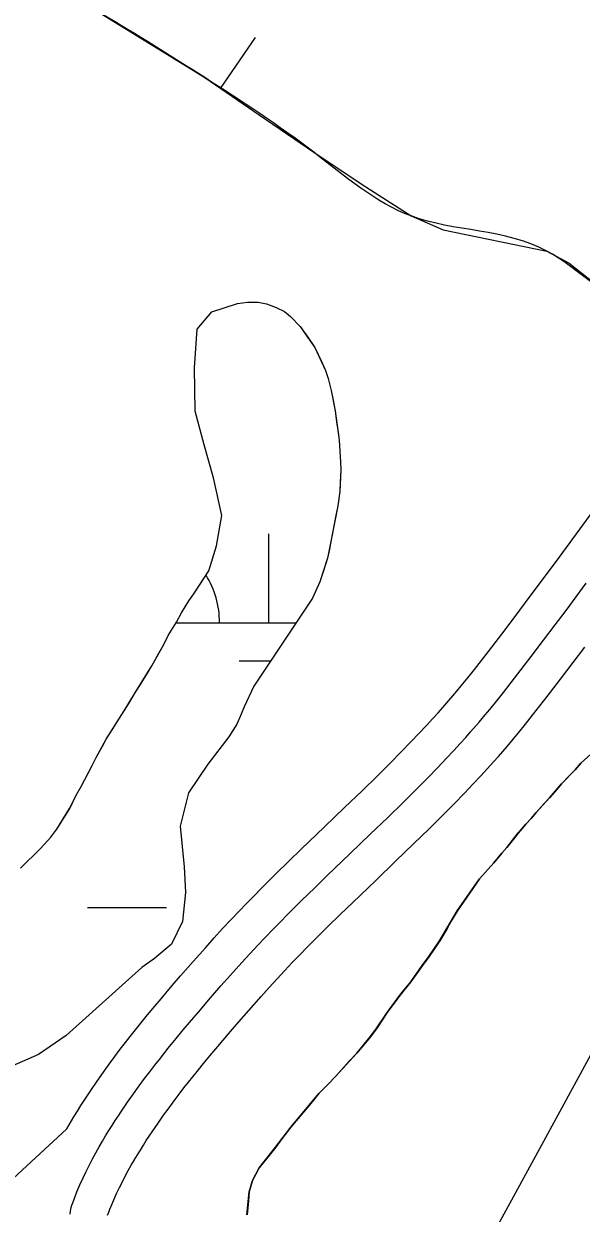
# Model space of a CAD drawing. Extents: x 3297735 to 3335592, y 670436 to 695807.
# Drawn here: x 3317688.7 to 3317914.5, y 691825.1 to 692307 of the extents above; entities that cross this region are included whole.
import ezdxf

# ---------------------------------------------------------------- set-up
doc = ezdxf.new("R2010")
doc.units = 0
for name, color, linetype in [('V-BORW-LINE', 7, 'Continuous'), ('V-RIVR-EDGE', 7, 'Continuous'), ('V-ROAD-CNTR', 7, 'Continuous'), ('V-SITE-VEGE', 7, 'Continuous'), ('V-TOPO-MAJR', 7, 'Continuous'), ('V-TOPO-SHOR', 7, 'Continuous'), ('V-WETL-SWMP', 7, 'Continuous')]:
    doc.layers.add(name, color=color, linetype=linetype)

msp = doc.modelspace()

# ---------------------------------------------------------------- linework, layer by layer
at = {"layer": 'V-BORW-LINE'}
msp.add_line((3317768.37, 692280.83), (3317782.48, 692301.47), dxfattribs=at)
msp.add_lwpolyline([(3317677.46, 692334.55), (3317720.54, 692310.8), (3317761.96, 692285.21), (3317784.07, 692270.1), (3317806.15, 692254.94), (3317825.74, 692241.86), (3317845.56, 692229.13), (3317858.53, 692223.53), (3317900.59, 692214.94), (3317909.61, 692209.99), (3317922.45, 692199.83), (3317928.86, 692195.3), (3317935.44, 692192.24), (3317950.26, 692190.36), (3317962.65, 692191.75), (3317971.81, 692194.4), (3317978.64, 692207.18), (3317983.57, 692215.82), (3317986.03, 692224.45)], dxfattribs=at)
msp.add_spline([(3317992.88, 692210.82), (3318042.14, 692252.31), (3318065.21, 692275.38), (3318085.29, 692302.15), (3318081.29, 692346.37), (3318053.85, 692372.41), (3317848.97, 692417.25), (3317690.29, 692475.87), (3317646.41, 692499.83), (3317608.15, 692528.12), (3317575.85, 692551.49), (3317531.42, 692568.62), (3317494.72, 692549.43), (3317478.72, 692503.63), (3317472.25, 692454.79), (3317456.82, 692398.4), (3317435.96, 692355.24), (3317450.43, 692319.49), (3317503.36, 692314.05), (3317546.88, 692323.53), (3317582.47, 692346.47), (3317627.32, 692352.33), (3317677.46, 692334.55), (3317761.96, 692285.21), (3317806.15, 692254.94), (3317845.56, 692229.13), (3317900.59, 692214.94), (3317935.44, 692192.24), (3317992.88, 692210.82)], degree=3, dxfattribs=at)
at = {"layer": 'V-RIVR-EDGE'}
msp.add_spline([(3319555.14, 694014.55), (3319548.52, 694002.76), (3319539.36, 693985.79), (3319509.78, 693923.27), (3319496.46, 693903), (3319479.41, 693878.17), (3319464.01, 693854.58), (3319445.27, 693818.98), (3319424.44, 693775.51), (3319406.53, 693740.74), (3319395.69, 693713), (3319386.52, 693693.13), (3319372.79, 693671.61), (3319340.34, 693621.53), (3319316.61, 693580.14), (3319295.79, 693542.89), (3319282.06, 693520.96), (3319271.65, 693502.33), (3319267.89, 693489.49), (3319259.98, 693475.83), (3319250.42, 693465.08), (3319246.25, 693454.32), (3319237.93, 693442.32), (3319231.68, 693428.65), (3319225.43, 693414.99), (3319219.61, 693410.03), (3319205.47, 693391.42), (3319185.09, 693363.28), (3319164.7, 693327.69), (3319143.08, 693301.21), (3319109.39, 693253.21), (3319083.6, 693218.46), (3319061.14, 693187.85), (3319039.52, 693157.64), (3319018.29, 693123.29), (3318994.59, 693091.02), (3318949.68, 693031.86), (3318931.37, 693004.55), (3318913.08, 692981.38), (3318902.25, 692962.76), (3318892.68, 692944.55), (3318876.03, 692916.4), (3318861.86, 692887.84), (3318841.46, 692848.51), (3318822.29, 692807.53), (3318806.46, 692774.41), (3318803.1, 692758.66), (3318804.31, 692744.98), (3318808.02, 692734.61), (3318808.84, 692730.46), (3318817.11, 692725.47), (3318826.63, 692719.23), (3318832.83, 692713), (3318835.72, 692705.53), (3318835.27, 692692.27), (3318829.85, 692681.5), (3318819.88, 692669.09), (3318809.47, 692651.3), (3318783.24, 692602.87), (3318768.67, 692580.52), (3318760.79, 692575.98), (3318753.73, 692573.1), (3318747.11, 692573.94), (3318739.24, 692579.76), (3318735.53, 692585.58), (3318730.56, 692588.49), (3318721.44, 692588.1), (3318700.27, 692573.64), (3318679.48, 692549.66), (3318660.76, 692522.35), (3318646.6, 692493.37), (3318637.03, 692477.64), (3318624.96, 692456.95), (3318607.08, 692434.19), (3318599.98, 692413.49), (3318583.3, 692372.49), (3318565.82, 692342.28), (3318547.09, 692313.73), (3318534.2, 692295.52), (3318512.56, 692258.69), (3318488.02, 692224.76), (3318446.4, 692155.23), (3318418.11, 692112.61), (3318397.31, 692084.47), (3318386.91, 692066.68), (3318376.5, 692048.05), (3318354.44, 692011.22), (3318333.22, 691976.45), (3318316.13, 691940.02), (3318301.57, 691917.67), (3318275.38, 691884.99), (3318265.81, 691873), (3318250.82, 691844.85), (3318236.64, 691808.41), (3318222.07, 691781.09), (3318194.96, 691714.01), (3318179.96, 691684.2), (3318162.07, 691654.82), (3318140.84, 691619.64), (3318130.44, 691603.92), (3318120.89, 691595.24), (3318105.09, 691577.87), (3318090.12, 691558.42), (3318067.68, 691532.37), (3318043.56, 691501.75), (3318020.26, 691465.75), (3317998.21, 691433.06), (3317973.66, 691392.92), (3317962.42, 691371.81), (3317929.95, 691315.1), (3317907.9, 691282.41), (3317889.2, 691263.39), (3317870.48, 691238.16), (3317844.7, 691202.99), (3317833.05, 691186.02), (3317808.09, 691148.78), (3317780.64, 691109.47), (3317756.1, 691076.38), (3317731.98, 691045.35), (3317684.57, 690978.73), (3317668.76, 690954.73), (3317646.3, 690922.04), (3317635.48, 690907.15), (3317629.25, 690900.53), (3317620.1, 690889.36), (3317608.46, 690874.47), (3317601.4, 690867.03), (3317592.67, 690860.42), (3317585.59, 690845.93), (3317576.86, 690836), (3317565.64, 690821.11), (3317549.42, 690801.25), (3317522.4, 690767.75), (3317502.45, 690745), (3317489.97, 690727.62), (3317482.47, 690713.55), (3317479.54, 690701.12), (3317475.78, 690689.94), (3317474.94, 690683.31), (3317467.87, 690674.21), (3317451.65, 690653.94), (3317427.54, 690622.91), (3317406.33, 690593.95), (3317381.8, 690564.58), (3317328.18, 690504.62), (3317308.23, 690483.11), (3317290.78, 690466.16), (3317272.5, 690446.31), (3317248.81, 690422.74), (3317230.94, 690402.48), (3317202.23, 690356.54), (3317170.21, 690314.34), (3317129.47, 690266.36), (3317099.12, 690227.48), (3317085.82, 690212.59), (3317074.19, 690204.33), (3317063.38, 690189.85), (3317045.08, 690163.78), (3317020.95, 690128.61), (3316996.82, 690093.85), (3316970.63, 690059.1), (3316926.98, 690008.23), (3316891.65, 689970.6), (3316861.71, 689930.05), (3316828.03, 689887.86), (3316809.31, 689860.13), (3316797.25, 689841.93), (3316783.53, 689825.38), (3316737.37, 689762.08), (3316714.9, 689728.98), (3316681.64, 689687.61), (3316661.69, 689665.69), (3316647.97, 689646.66), (3316619.68, 689606.11), (3316602.63, 689581.28), (3316583.49, 689551.9), (3316563.93, 689519.62), (3316547.71, 689499.35), (3316541.89, 689491.9), (3316538.57, 689488.6), (3316532.31, 689474.1), (3316523.16, 689461.28), (3316509.03, 689445.15), (3316500.29, 689431.49), (3316493.22, 689419.9), (3316485.73, 689407.9), (3316486.11, 689397.12), (3316486.48, 689375.57), (3316487.29, 689371.01), (3316491.44, 689370.17), (3316493.5, 689366.43), (3316494.29, 689352.75), (3316496.75, 689341.56), (3316502.54, 689336.57), (3316504.2, 689334.08), (3316504.18, 689328.69), (3316501.27, 689325.8), (3316488.83, 689321.27), (3316487.17, 689319.61), (3316487.16, 689316.71), (3316492.96, 689316.7), (3316502.08, 689318.33), (3316508.3, 689318.32), (3316513.27, 689314.99), (3316516.58, 689314.98), (3316524.87, 689314.55), (3316535.62, 689303.33), (3316544.71, 689293.36), (3316545.54, 689290.04), (3316543.46, 689287.97), (3316525.66, 689296.72), (3316509.92, 689304.22), (3316502.06, 689307.14), (3316490.45, 689308.41), (3316482.58, 689308.02), (3316478.02, 689308.03), (3316473.47, 689311.77), (3316449.46, 689323.85), (3316424.59, 689324.74), (3316401.79, 689323.14), (3316381.47, 689318.22), (3316366.54, 689316.18), (3316352.85, 689311.24), (3316334.16, 689295.54), (3316302.2, 689277.79), (3316275.21, 689257.14), (3316266.49, 689249.28), (3316249.02, 689224.04), (3316230.28, 689191.76), (3316217.78, 689162.78), (3316200.69, 689125.93), (3316182.37, 689092.82), (3316162.8, 689054.73), (3316141.17, 689024.94), (3316114.57, 688996.41), (3316081.77, 688971.62), (3316036.89, 688926.14), (3316007.39, 688897.61), (3315987.04, 688880.67), (3315970.01, 688865.79), (3315959.63, 688858.77), (3315957.13, 688852.14), (3315955.46, 688848.42), (3315953.91, 688835.53)], degree=3, dxfattribs=at)
at = {"layer": 'V-ROAD-CNTR'}
for points in [[(3317706.08, 691859.25), (3317709, 691864.16), (3317710.39, 691866.44), (3317711.77, 691868.64), (3317713.13, 691870.77), (3317714.48, 691872.82), (3317715.81, 691874.83), (3317718.41, 691878.62), (3317720.92, 691882.18), (3317723.32, 691885.5), (3317725.61, 691888.6), (3317727.79, 691891.48), (3317729.85, 691894.17), (3317731.83, 691896.7), (3317735.53, 691901.35), (3317738.83, 691905.4), (3317741.74, 691908.92), (3317744.31, 691911.99), (3317748.81, 691917.27), (3317752.21, 691921.21), (3317757.29, 691927.03), (3317762.36, 691932.78), (3317765.84, 691936.66), (3317769.24, 691940.38), (3317772.56, 691943.93), (3317775.78, 691947.33), (3317778.92, 691950.58), (3317781.97, 691953.7), (3317784.94, 691956.7), (3317790.66, 691962.4), (3317796.04, 691967.67), (3317801.09, 691972.57), (3317810.49, 691981.59), (3317818.65, 691989.41), (3317825.71, 691996.21), (3317831.8, 692002.17), (3317837.06, 692007.39), (3317841.59, 692011.97), (3317845.51, 692016.01), (3317848.89, 692019.57), (3317851.81, 692022.69), (3317854.34, 692025.45), (3317856.53, 692027.87), (3317858.41, 692029.99), (3317861.7, 692033.77), (3317864.13, 692036.62), (3317865.9, 692038.75), (3317868.57, 692042.02), (3317871.2, 692045.33), (3317876.93, 692052.71), (3317882.28, 692059.69), (3317887.27, 692066.27), (3317891.93, 692072.46), (3317896.27, 692078.29), (3317904.41, 692089.28), (3317932.87, 692128.01)], [(3317720.53, 691854.2), (3317721.84, 691856.41), (3317723.15, 691858.55), (3317724.45, 691860.62), (3317725.73, 691862.62), (3317727, 691864.56), (3317728.25, 691866.44), (3317730.73, 691870.07), (3317733.12, 691873.47), (3317735.42, 691876.64), (3317737.62, 691879.61), (3317739.72, 691882.39), (3317741.71, 691884.98), (3317743.61, 691887.41), (3317747.22, 691891.94), (3317750.42, 691895.89), (3317753.27, 691899.32), (3317755.77, 691902.31), (3317760.2, 691907.51), (3317763.54, 691911.38), (3317768.56, 691917.13), (3317773.57, 691922.81), (3317776.96, 691926.59), (3317780.26, 691930.2), (3317783.48, 691933.65), (3317786.62, 691936.96), (3317789.68, 691940.14), (3317792.66, 691943.18), (3317795.56, 691946.11), (3317801.2, 691951.73), (3317806.51, 691956.93), (3317811.5, 691961.77), (3317820.87, 691970.76), (3317829.05, 691978.59), (3317836.16, 691985.45), (3317842.33, 691991.48), (3317847.68, 691996.79), (3317852.31, 692001.48), (3317856.33, 692005.62), (3317859.8, 692009.28), (3317862.82, 692012.5), (3317865.43, 692015.35), (3317867.7, 692017.86), (3317869.67, 692020.08), (3317873.08, 692023.99), (3317875.6, 692026.96), (3317877.47, 692029.21), (3317880.25, 692032.61), (3317882.99, 692036.07), (3317888.8, 692043.55), (3317894.21, 692050.59), (3317899.24, 692057.23), (3317903.93, 692063.47), (3317908.31, 692069.34), (3317916.48, 692080.38)], [(3317733.41, 691846.52), (3317734.69, 691848.66), (3317735.91, 691850.66), (3317737.12, 691852.59), (3317738.32, 691854.47), (3317739.52, 691856.3), (3317740.68, 691858.05), (3317743.05, 691861.52), (3317745.33, 691864.75), (3317747.52, 691867.78), (3317749.63, 691870.63), (3317751.65, 691873.29), (3317753.57, 691875.8), (3317755.39, 691878.12), (3317758.9, 691882.54), (3317762.02, 691886.37), (3317764.79, 691889.72), (3317767.23, 691892.63), (3317771.59, 691897.75), (3317774.86, 691901.55), (3317779.83, 691907.23), (3317784.78, 691912.85), (3317788.07, 691916.52), (3317791.27, 691920.02), (3317794.4, 691923.37), (3317797.46, 691926.59), (3317800.45, 691929.69), (3317803.36, 691932.67), (3317806.18, 691935.52), (3317811.74, 691941.06), (3317816.98, 691946.19), (3317821.91, 691950.97), (3317831.25, 691959.94), (3317839.44, 691967.78), (3317846.6, 691974.69), (3317852.85, 691980.79), (3317858.3, 691986.2), (3317863.03, 691990.99), (3317867.14, 691995.23), (3317870.72, 691998.99), (3317873.82, 692002.31), (3317876.52, 692005.25), (3317878.87, 692007.85), (3317880.93, 692010.17), (3317884.45, 692014.21), (3317887.07, 692017.3), (3317889.05, 692019.66), (3317891.94, 692023.21), (3317894.79, 692026.8), (3317900.68, 692034.38), (3317906.14, 692041.5), (3317911.21, 692048.19), (3317915.94, 692054.48)], [(3317706.08, 691859.25), (3317669.74, 691825.74)], [(3317707.48, 691824.73), (3317707.62, 691825.89), (3317707.77, 691826.74), (3317707.92, 691827.38), (3317708.18, 691828.34), (3317708.5, 691829.29), (3317709.06, 691830.78), (3317709.63, 691832.25), (3317710.22, 691833.7), (3317711.43, 691836.56), (3317712.68, 691839.33), (3317713.96, 691842.01), (3317715.26, 691844.6), (3317716.57, 691847.12), (3317717.88, 691849.55), (3317719.21, 691851.91), (3317720.53, 691854.2)], [(3317722.63, 691824.26), (3317723.07, 691825.42), (3317723.57, 691826.72), (3317724.07, 691827.95), (3317725.17, 691830.54), (3317726.29, 691833.02), (3317727.44, 691835.43), (3317728.62, 691837.79), (3317729.81, 691840.09), (3317731.02, 691842.32), (3317732.24, 691844.49), (3317733.51, 691846.69)]]:
    msp.add_lwpolyline(points, dxfattribs=at)
at = {"layer": 'V-SITE-VEGE'}
for p, q in [((3317911.99, 692004.74), (3317914.35, 692007.39)), ((3317914.35, 692007.39), (3317918.35, 692011.02)), ((3317906.55, 691999.04), (3317911.99, 692004.74)), ((3317901.67, 691993.35), (3317906.55, 691999.04)), ((3317896.23, 691987.46), (3317901.67, 691993.35)), ((3317892.07, 691982.72), (3317894.25, 691985)), ((3317894.25, 691985), (3317896.23, 691987.46)), ((3317884.3, 691973.25), (3317889, 691979.12)), ((3317889, 691979.12), (3317892.07, 691982.72)), ((3317879.06, 691966.99), (3317882.31, 691970.97)), ((3317882.31, 691970.97), (3317884.3, 691973.25)), ((3317873.27, 691960.54), (3317879.06, 691966.99)), ((3317864.28, 691947.51), (3317873.27, 691960.54)), ((3317857.14, 691935.45), (3317864.28, 691947.51)), ((3317852.83, 691929.03), (3317857.14, 691935.45)), ((3317845.45, 691918.83), (3317850.12, 691925.44)), ((3317850.12, 691925.44), (3317852.83, 691929.03)), ((3317841.48, 691913.9), (3317845.45, 691918.83)), ((3317835.89, 691906.34), (3317841.48, 691913.9)), ((3317831.77, 691900.11), (3317835.89, 691906.34)), ((3317823.65, 691889.89), (3317829.06, 691896.52)), ((3317829.06, 691896.52), (3317831.77, 691900.11)), ((3317815.13, 691880.58), (3317820.56, 691886.66)), ((3317820.56, 691886.66), (3317823.65, 691889.89)), ((3317808.23, 691873.55), (3317811.87, 691877.16)), ((3317811.87, 691877.16), (3317815.13, 691880.58)), ((3317796.85, 691859.9), (3317808.23, 691873.55)), ((3317790.72, 691851.77), (3317796.85, 691859.9)), ((3317784.04, 691843.44), (3317790.72, 691851.77)), ((3317781.37, 691838.36), (3317784.04, 691843.44)), ((3317779.1, 691824.37), (3317780, 691833.68)), ((3317780, 691833.68), (3317781.37, 691838.36))]:
    msp.add_line(p, q, dxfattribs=at)
for points in [[(3317687.39, 691964.84), (3317695.52, 691972.83), (3317699.58, 691977.43), (3317702.1, 691980.61), (3317707.28, 691989.05), (3317709.92, 691994.49), (3317711.92, 691998), (3317716.4, 692006.43), (3317718.06, 692009.76), (3317722.04, 692017.13), (3317729.4, 692028.57), (3317733.9, 692036.13), (3317740.58, 692046.86), (3317745.41, 692055.46), (3317747.23, 692059.15), (3317750.57, 692064.6), (3317752.56, 692068.29), (3317755.57, 692073.21), (3317757.58, 692076.03), (3317763.6, 692085.36), (3317766.7, 692095.54), (3317768.84, 692107.73), (3317765.53, 692123.08), (3317761.7, 692136.4), (3317758.08, 692150.01), (3317757.9, 692167.62), (3317758.92, 692183.24), (3317764.82, 692190.31), (3317775.28, 692193.62), (3317779.25, 692194.23), (3317783.58, 692194.16), (3317787.06, 692193.55)], [(3317787.06, 692193.55), (3317790.91, 692192.08), (3317794.25, 692190.42), (3317796.72, 692188.4), (3317800.63, 692184.33), (3317803.68, 692180.07), (3317806.55, 692175.8), (3317810.93, 692166.55), (3317812.04, 692163.28), (3317813.19, 692158.45), (3317814.77, 692150.17), (3317816.44, 692138.25), (3317817, 692129.42), (3317817.07, 692126.31), (3317816.75, 692117.46), (3317815.85, 692111.71), (3317813.23, 692097.96), (3317811.67, 692090.47), (3317808.6, 692080.87), (3317805.64, 692074.21)], [(3317805.64, 692074.21), (3317781.86, 692038.64), (3317777.89, 692030.23), (3317776.75, 692027.25), (3317774.94, 692023.22), (3317771.77, 692018.12), (3317763.23, 692007.06), (3317755.35, 691995.44), (3317752.03, 691981.84), (3317753.71, 691965.4), (3317754.22, 691955.03), (3317752.94, 691943.21), (3317748.47, 691934.09), (3317741.68, 691928.21), (3317736.52, 691924.57), (3317705.83, 691897.04), (3317694.58, 691889.32), (3317674.16, 691880.52)]]:
    msp.add_lwpolyline(points, dxfattribs=at)
at = {"layer": 'V-TOPO-MAJR'}
msp.add_lwpolyline([(3318350.87, 692537.71), (3318342.11, 692537.94), (3318333.99, 692536.43), (3318326.84, 692532.3), (3318320.34, 692526.41), (3318159.4, 692318.44), (3318144.77, 692298.54), (3318130.81, 692278.2), (3318117.87, 692257.2), (3318105.6, 692235.76), (3317951.33, 691950.07), (3317924.9, 691901.29), (3317898.38, 691852.57), (3317871.73, 691803.91)], dxfattribs=at)
at = {"layer": 'V-TOPO-SHOR'}
for points in [[(3317687.39, 691964.84), (3317695.52, 691972.83), (3317699.58, 691977.43), (3317702.1, 691980.61), (3317707.27, 691989.05), (3317709.92, 691994.49), (3317711.92, 691998), (3317714.57, 692003.09), (3317716.4, 692006.43), (3317718.06, 692009.76), (3317720.55, 692014.32), (3317722.04, 692017.13), (3317724.72, 692021.35), (3317726.56, 692024.17), (3317729.4, 692028.57), (3317731.24, 692031.56), (3317733.9, 692036.13), (3317735.91, 692039.3), (3317738.75, 692043.87), (3317740.59, 692046.86), (3317743.41, 692051.95), (3317745.41, 692055.46), (3317747.23, 692059.15), (3317750.57, 692064.6), (3317752.56, 692068.29), (3317755.57, 692073.21), (3317757.58, 692076.03), (3317760.09, 692079.9), (3317763.6, 692085.36), (3317766.7, 692095.54), (3317768.84, 692107.73), (3317765.53, 692123.08), (3317761.7, 692136.4), (3317758.08, 692150.01), (3317757.9, 692167.62), (3317758.92, 692183.24), (3317764.82, 692190.31), (3317775.28, 692193.62), (3317779.25, 692194.23), (3317783.58, 692194.16), (3317787.06, 692193.55), (3317790.91, 692192.08), (3317794.25, 692190.42), (3317796.72, 692188.4), (3317800.63, 692184.33), (3317803.68, 692180.07), (3317806.55, 692175.8), (3317809.28, 692170.15), (3317810.93, 692166.55), (3317812.04, 692163.28), (3317813.19, 692158.45), (3317813.98, 692154.49), (3317814.77, 692150.17), (3317815.4, 692145.68), (3317816.02, 692141.36), (3317816.44, 692138.25), (3317817, 692129.42), (3317817.07, 692126.31), (3317816.84, 692121.1), (3317816.75, 692117.46), (3317815.85, 692111.71), (3317815.08, 692107.71), (3317813.23, 692097.96), (3317812.45, 692094.13), (3317811.67, 692090.47)], [(3317811.67, 692090.47), (3317810.05, 692085.41), (3317808.6, 692080.87), (3317805.64, 692074.21), (3317781.86, 692038.64), (3317777.89, 692030.23), (3317776.75, 692027.25), (3317774.94, 692023.22), (3317771.77, 692018.12), (3317763.23, 692007.06), (3317755.35, 691995.44), (3317752.03, 691981.84), (3317753.71, 691965.4), (3317754.22, 691955.03), (3317752.94, 691943.21), (3317748.47, 691934.09), (3317741.68, 691928.21), (3317736.52, 691924.57), (3317705.83, 691897.04), (3317694.58, 691889.32), (3317674.16, 691880.52)], [(3317918.35, 692011.02), (3317914.35, 692007.4), (3317911.99, 692004.74), (3317909.64, 692002.27), (3317906.55, 691999.04), (3317904.56, 691996.76), (3317901.67, 691993.35), (3317899.49, 691991.07), (3317896.23, 691987.46), (3317894.25, 691985), (3317892.07, 691982.72), (3317889, 691979.12), (3317887.01, 691976.66), (3317884.3, 691973.25), (3317882.31, 691970.97), (3317879.06, 691966.99), (3317873.27, 691960.54), (3317864.28, 691947.51), (3317861.78, 691943.36), (3317860, 691940.16), (3317857.14, 691935.45), (3317852.83, 691929.03), (3317850.12, 691925.44), (3317845.45, 691918.83), (3317841.48, 691913.9), (3317835.89, 691906.34), (3317831.77, 691900.11), (3317829.06, 691896.52), (3317825.63, 691892.35), (3317823.65, 691889.89), (3317820.56, 691886.66), (3317815.13, 691880.58), (3317811.87, 691877.16), (3317808.23, 691873.55), (3317804.98, 691869.57), (3317800.46, 691864.26), (3317796.85, 691859.9), (3317793.24, 691855.17), (3317790.72, 691851.77), (3317787.47, 691847.79), (3317784.04, 691843.44), (3317781.37, 691838.36), (3317780, 691833.68), (3317779.71, 691830.14), (3317779.1, 691824.37)]]:
    msp.add_lwpolyline(points, dxfattribs=at)
at = {"layer": 'V-WETL-SWMP'}
for p, q in [((3317787.94, 692064.34), (3317787.94, 692100.34)), ((3317750.41, 692064.34), (3317799.04, 692064.34)), ((3317775.94, 692048.9), (3317788.72, 692048.9)), ((3317911.97, 692004.75), (3317914.33, 692007.41)), ((3317914.33, 692007.41), (3317918.33, 692011.03)), ((3317906.53, 691999.05), (3317911.97, 692004.75)), ((3317901.65, 691993.36), (3317906.53, 691999.05)), ((3317896.21, 691987.47), (3317901.65, 691993.36)), ((3317892.05, 691982.73), (3317894.23, 691985.01)), ((3317894.23, 691985.01), (3317896.21, 691987.47)), ((3317884.28, 691973.26), (3317888.98, 691979.13)), ((3317888.98, 691979.13), (3317892.05, 691982.73)), ((3317879.04, 691967), (3317882.29, 691970.98)), ((3317882.29, 691970.98), (3317884.28, 691973.26)), ((3317873.25, 691960.55), (3317879.04, 691967)), ((3317864.26, 691947.52), (3317873.25, 691960.55)), ((3317714.53, 691948.9), (3317746.53, 691948.9)), ((3317857.12, 691935.46), (3317864.26, 691947.52)), ((3317852.81, 691929.04), (3317857.12, 691935.46)), ((3317845.43, 691918.83), (3317850.1, 691925.45)), ((3317850.1, 691925.45), (3317852.81, 691929.04)), ((3317841.46, 691913.91), (3317845.43, 691918.83)), ((3317835.87, 691906.35), (3317841.46, 691913.91)), ((3317831.75, 691900.12), (3317835.87, 691906.35)), ((3317823.63, 691889.89), (3317829.04, 691896.52)), ((3317829.04, 691896.52), (3317831.75, 691900.12)), ((3317815.11, 691880.59), (3317820.54, 691886.66)), ((3317820.54, 691886.66), (3317823.63, 691889.89)), ((3317808.22, 691873.55), (3317811.85, 691877.17)), ((3317811.85, 691877.17), (3317815.11, 691880.59)), ((3317796.83, 691859.91), (3317808.22, 691873.55)), ((3317790.7, 691851.78), (3317796.83, 691859.91)), ((3317784.02, 691843.44), (3317790.7, 691851.78)), ((3317781.36, 691838.37), (3317784.02, 691843.44)), ((3317779.08, 691824.38), (3317779.98, 691833.69)), ((3317779.98, 691833.69), (3317781.36, 691838.37))]:
    msp.add_line(p, q, dxfattribs=at)
msp.add_lwpolyline([(3317687.39, 691964.84), (3317695.52, 691972.83), (3317699.58, 691977.43), (3317702.1, 691980.61), (3317707.27, 691989.05), (3317709.92, 691994.49), (3317711.92, 691998), (3317716.4, 692006.43), (3317718.06, 692009.76), (3317722.04, 692017.13), (3317729.4, 692028.57), (3317733.9, 692036.13), (3317740.59, 692046.86), (3317745.41, 692055.46), (3317747.23, 692059.15), (3317750.57, 692064.6), (3317752.56, 692068.29), (3317755.57, 692073.21), (3317757.58, 692076.03), (3317763.6, 692085.36), (3317766.7, 692095.54), (3317768.84, 692107.73), (3317765.53, 692123.08), (3317761.7, 692136.4), (3317758.08, 692150.01), (3317757.9, 692167.61), (3317758.92, 692183.24), (3317764.82, 692190.31), (3317775.28, 692193.62), (3317779.25, 692194.23), (3317783.58, 692194.16), (3317787.06, 692193.55), (3317790.91, 692192.08), (3317794.25, 692190.42), (3317796.72, 692188.4), (3317800.63, 692184.33), (3317803.67, 692180.07), (3317806.55, 692175.8), (3317810.93, 692166.55), (3317812.04, 692163.28), (3317813.19, 692158.45), (3317814.77, 692150.17), (3317816.44, 692138.25), (3317817, 692129.42), (3317817.07, 692126.31), (3317816.76, 692117.46), (3317815.85, 692111.72), (3317813.23, 692097.96), (3317811.67, 692090.47), (3317808.6, 692080.87), (3317805.64, 692074.21), (3317781.86, 692038.64), (3317777.9, 692030.23), (3317776.75, 692027.25), (3317774.94, 692023.22), (3317771.77, 692018.12), (3317763.23, 692007.06), (3317755.35, 691995.44), (3317752.03, 691981.84), (3317753.71, 691965.4), (3317754.22, 691955.03), (3317752.94, 691943.21), (3317748.47, 691934.09), (3317741.68, 691928.21), (3317736.52, 691924.57), (3317705.83, 691897.04), (3317694.58, 691889.32), (3317674.16, 691880.52)], dxfattribs=at)
msp.add_arc((3317732.69, 692064.81), 35.25, 359.2282, 32.2816, dxfattribs=at)

doc.saveas('drawing.dxf')
